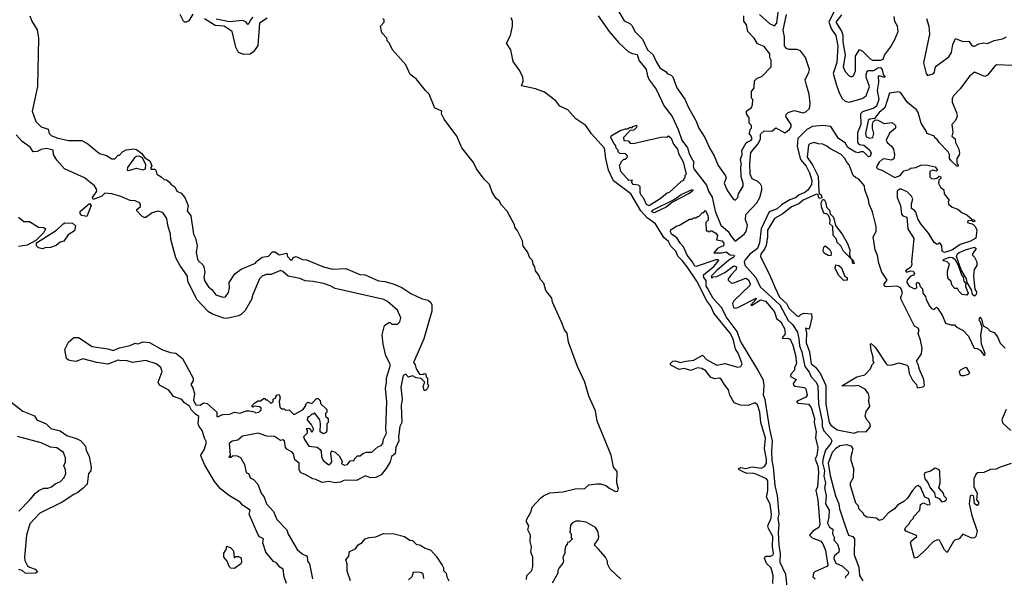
# Model space of a CAD drawing. Extents: x 1933546 to 2138868, y 524910 to 667279.
# Tile 392 of 466: x 2085131 to 2092663, y 570662 to 574925. Entities that reach past the tile are written whole.
import ezdxf

# ---------------------------------------------------------------- set-up
doc = ezdxf.new("R2010")
doc.units = 0

msp = doc.modelspace()

# ---------------------------------------------------------------- linework, layer by layer
at = {"layer": '0CON10XD'}
for points in [[(2089696.2, 575015), (2089755, 574916.2), (2089797, 574897), (2089817.3, 574877.3), (2089836, 574835), (2089894, 574775), (2089934.4, 574694.4), (2089976.1, 574656.1), (2089998.8, 574605), (2090028.3, 574558.3), (2090075, 574526.7), (2090085, 574513.3), (2090115, 574502), (2090128.3, 574488.3), (2090157.5, 574405), (2090218.3, 574318.3), (2090246.7, 574255), (2090303.9, 574153.9), (2090326.2, 574095), (2090371.2, 574025), (2090408, 573945), (2090444, 573885), (2090475, 573810), (2090530.3, 573730.3), (2090534.2, 573715), (2090519.1, 573675), (2090530.6, 573649.4), (2090545, 573615.8), (2090585, 573558), (2090605, 573546.2), (2090623.8, 573565), (2090630, 573595), (2090666.4, 573653.6), (2090665.7, 573675), (2090649.2, 573725), (2090647.5, 573805), (2090652.5, 573815), (2090645.8, 573855), (2090657.5, 573895), (2090655.6, 573925), (2090687.1, 573982.9), (2090697.5, 573992.5), (2090725, 574001.2), (2090733.3, 574015), (2090725, 574040), (2090710, 574055), (2090717, 574063), (2090720, 574085), (2090730, 574095), (2090730, 574115), (2090710, 574135), (2090710, 574175), (2090690, 574205), (2090690, 574225), (2090730, 574255), (2090737, 574273), (2090740, 574315), (2090730, 574325), (2090730, 574375), (2090750, 574405), (2090751.7, 574458.3), (2090771.7, 574478.3), (2090808.3, 574491.7), (2090880, 574565), (2090880, 574615), (2090870, 574635), (2090870, 574665), (2090825, 574720), (2090775, 574740), (2090750, 574785), (2090700, 574835), (2090690, 574885), (2090670, 574915), (2090670, 574955)], [(2091375.2, 575015), (2091319.3, 574905), (2091341.6, 574851.6), (2091372.8, 574805), (2091389.9, 574725), (2091381.4, 574598.6), (2091352.7, 574515), (2091378.9, 574425), (2091399.2, 574365), (2091422.1, 574322.1), (2091445, 574301.2), (2091475, 574295.5), (2091575, 574321.4), (2091606.1, 574343.9), (2091631.5, 574415), (2091605.7, 574485), (2091605, 574506), (2091615, 574531.6), (2091625, 574537), (2091665, 574536.7), (2091695, 574556.8), (2091715, 574558.5), (2091728.8, 574545), (2091735.5, 574505.5), (2091752.5, 574485), (2091735, 574484.5), (2091715, 574494.4), (2091697.7, 574492.3), (2091700.7, 574445), (2091690.2, 574385), (2091701.9, 574315), (2091685.4, 574265), (2091665, 574248.7), (2091578.3, 574221.7), (2091561.6, 574205), (2091566.1, 574125), (2091539.2, 574060.8), (2091539.8, 573985), (2091551.8, 573971.8), (2091587.8, 573965), (2091635, 573927.5), (2091643.6, 573905), (2091637, 573883), (2091625, 573875.6), (2091585.3, 573915.3), (2091565, 573914.2), (2091545, 573908.1), (2091525, 573911.2), (2091466.9, 573946.9), (2091444.6, 573984.6), (2091395, 574016.7), (2091335, 574107.7), (2091275.4, 574115.4), (2091195, 574108.9), (2091151.7, 574085), (2091083.5, 574016.5), (2091077.5, 573955), (2091103, 573855), (2091146.9, 573805), (2091172.8, 573755), (2091190.3, 573695), (2091188, 573665), (2091161.9, 573625), (2091136, 573604), (2091094.7, 573585.3), (2091065, 573562.7), (2091021, 573549), (2090959.2, 573510.8), (2090925, 573478.5), (2090864.3, 573455), (2090802.2, 573325), (2090790.5, 573219.5), (2090774.7, 573175.3), (2090715, 573132.1), (2090680.3, 573089.7), (2090673.6, 573075), (2090677.6, 573047.6), (2090761.1, 572955), (2090795, 572882.7), (2090945, 572746.4), (2091010.3, 572625), (2091041.7, 572595), (2091080, 572535), (2091091.9, 572485), (2091095, 572431.1), (2091114.7, 572384.7), (2091138.1, 572275), (2091170, 572230), (2091184.7, 572194.7), (2091223.2, 572155), (2091235.4, 572125), (2091242.6, 571985), (2091268.5, 571855), (2091270.2, 571815), (2091282.9, 571782.9), (2091333.4, 571725), (2091342.9, 571705), (2091335.2, 571685), (2091294.1, 571635), (2091276.4, 571573.6), (2091272.8, 571537.2), (2091287, 571475), (2091283, 571435), (2091294.9, 571385), (2091288.5, 571345), (2091300, 571285), (2091295.8, 571225), (2091321.9, 571175), (2091321.3, 571125), (2091309.3, 571075), (2091325, 571044.5), (2091350.9, 571030.9), (2091348.1, 570995), (2091363.2, 570965), (2091360, 570945), (2091386, 570915), (2091400.7, 570875), (2091397.2, 570855), (2091360.9, 570825), (2091359.8, 570805), (2091375, 570770.8), (2091425, 570748.3), (2091470.6, 570705), (2091468.3, 570685), (2091448.2, 570665), (2091446.2, 570655)], [(2090790, 574965), (2090867, 574897), (2090905, 574877.5), (2090922.7, 574897.3), (2090937, 575025)], [(2085207.5, 574955), (2085223.3, 574915), (2085265, 574847.5), (2085274, 574785), (2085268.2, 574415), (2085225.6, 574225), (2085255, 574146.2), (2085295, 574106.2), (2085348.6, 574088.6), (2085357.5, 574055), (2085370.9, 574040.9), (2085415, 574022), (2085505, 574002), (2085605, 574002.5), (2085652.5, 573975), (2085741.8, 573901.8), (2085795, 573887.5), (2085835, 573862.5), (2085858.3, 573861.7), (2085885, 573890), (2085895, 573890), (2085917.5, 573915), (2085945, 573931.2), (2086005, 573937.5), (2086025, 573932.5), (2086065, 573903.3), (2086089.3, 573869.3), (2086127.1, 573845), (2086142.5, 573807.5), (2086133.3, 573795), (2086135, 573783.3), (2086165, 573782.5), (2086172.5, 573775), (2086178.8, 573745), (2086213.3, 573725), (2086235, 573703.3), (2086255, 573700), (2086275, 573686.7), (2086288.3, 573668.3), (2086318, 573648), (2086332.5, 573615), (2086365, 573600), (2086393.8, 573565), (2086419.2, 573505), (2086412.5, 573465), (2086438.8, 573425), (2086459.4, 573285), (2086475.7, 573255), (2086487.3, 573197.3), (2086481.4, 573145), (2086490.8, 573095), (2086495, 573083.3), (2086535, 573047.5), (2086540, 573035), (2086547.5, 572995), (2086540, 572955), (2086546.2, 572925), (2086575, 572883.3), (2086601.7, 572861.7), (2086632.3, 572822.3), (2086685, 572803.3), (2086705, 572807.5), (2086729.3, 572840.7), (2086736.7, 572875), (2086732.5, 572915), (2086777, 572983), (2086825, 573016.7), (2086933.8, 573065), (2086945, 573080), (2086985, 573108.8), (2087033.6, 573116.4), (2087065, 573150), (2087085, 573150), (2087115, 573126.7), (2087175, 573140), (2087180, 573115), (2087205, 573086.7), (2087215, 573090), (2087222, 573108), (2087245, 573113.8), (2087295, 573092), (2087325, 573090), (2087455, 573036.2), (2087525, 573018.8), (2087625, 573023.3), (2087732.5, 572977.5), (2087773.9, 572973.9), (2087875, 572927.5), (2087924.2, 572924.2), (2087987.5, 572905), (2088055, 572877.1), (2088122.6, 572832.6), (2088210.5, 572790.5), (2088255, 572780), (2088275, 572763.3), (2088284, 572745), (2088284.2, 572695.8), (2088222, 572485), (2088171.4, 572368.6), (2088143.3, 572305), (2088156.4, 572286.4), (2088162.5, 572255), (2088190, 572215), (2088217.5, 572212.5), (2088225, 572220), (2088238.3, 572218.3), (2088240, 572195), (2088250, 572185), (2088250, 572145), (2088257.5, 572125), (2088250, 572105), (2088235, 572090), (2088225, 572090), (2088217, 572123), (2088230, 572155), (2088203, 572183), (2088165, 572187.5), (2088135, 572202.5), (2088105, 572193.3), (2088085, 572214), (2088063.1, 572205), (2088045.6, 572115), (2088055.8, 572025), (2088048.9, 571975), (2088054.2, 571845.8), (2088040, 571815), (2088027.5, 571735), (2088030, 571705), (2088007.5, 571655), (2088004.2, 571605.8), (2087974.2, 571585), (2087964, 571545), (2087933.1, 571495), (2087895.3, 571444.7), (2087855, 571424.6), (2087815, 571423.5), (2087775, 571436.7), (2087708, 571402), (2087615, 571405.5), (2087585, 571390.5), (2087545, 571383.8), (2087495, 571395.5), (2087445, 571386.9), (2087395, 571410), (2087373.7, 571413.7), (2087315, 571447.5), (2087280.3, 571460.3), (2087270, 571485), (2087267.5, 571535), (2087235, 571561.2), (2087226, 571605), (2087215, 571620), (2087175, 571640.8), (2087163.4, 571653.4), (2087157.5, 571705), (2087145, 571714), (2087125, 571709.2), (2087079.4, 571739.4), (2087020.3, 571740.3), (2086955, 571764.2), (2086835, 571742), (2086800.7, 571709.3), (2086755, 571703.3), (2086733.9, 571686.1), (2086740, 571595), (2086731.7, 571581.7), (2086745, 571580), (2086765, 571592.5), (2086795, 571590), (2086819.1, 571579.1), (2086850.8, 571525), (2086863.9, 571463.9), (2086883, 571453), (2086895, 571422.5), (2086919.3, 571409.3), (2086953, 571373), (2086978.8, 571305), (2087000.8, 571275), (2087018.1, 571225), (2087072, 571165), (2087098.8, 571105), (2087173.3, 571025), (2087185, 570992.5), (2087252.5, 570875), (2087291.7, 570841.7), (2087330, 570825), (2087332.5, 570785), (2087346.7, 570765), (2087369.5, 570649.5)], [(2086455, 574968.2), (2086424.2, 574915.8), (2086405, 574905.3), (2086392.7, 574907.3), (2086383.3, 574915), (2086357.9, 574965)], [(2087025, 574936.6), (2086965, 574897.5), (2086951.7, 574728.3), (2086920.7, 574679.3), (2086895, 574660.8), (2086845, 574658.1), (2086804.4, 574674.4), (2086784.4, 574714.4), (2086755.8, 574835), (2086694.5, 574875), (2086625, 574880.5), (2086545, 574930.6)], [(2086915.2, 574945), (2086895.5, 574925), (2086885, 574896), (2086875, 574887.5), (2086859.7, 574909.7), (2086835, 574920.1), (2086735, 574909.2), (2086635, 574930.1)], [(2089114, 571266), (2089137.5, 571285), (2089185, 571308.8), (2089285, 571316.2), (2089380.5, 571339.5), (2089455, 571340), (2089485, 571368.8), (2089545, 571377.1), (2089575, 571376), (2089613.9, 571363.9), (2089645, 571340), (2089688.3, 571318.3), (2089705, 571320), (2089712.5, 571335), (2089698.8, 571385), (2089701.7, 571471.7), (2089673.8, 571505), (2089656.2, 571595), (2089548.8, 571855), (2089536, 571935), (2089485, 572047.5), (2089453.8, 572155), (2089398.8, 572275), (2089329.5, 572459.5), (2089319.5, 572529.5), (2089297.5, 572555), (2089278, 572608), (2089206.7, 572765), (2089202.5, 572795), (2089156.7, 572855), (2089140.7, 572910.7), (2089115, 572940), (2089102.5, 572972.5), (2089077.5, 573005), (2089072.5, 573035), (2089060, 573055), (2089052.5, 573085), (2089032.5, 573105), (2089015, 573150), (2088983, 573193), (2088977.5, 573235), (2088936.1, 573316.1), (2088920, 573335), (2088917, 573357), (2088860.7, 573460.7), (2088817, 573507), (2088799.5, 573539.5), (2088775, 573557.5), (2088746.1, 573606.1), (2088726, 573665), (2088683.3, 573705), (2088626.2, 573785), (2088602.3, 573832.3), (2088513.3, 573945), (2088474.2, 574034.2), (2088378.8, 574165), (2088357.5, 574205), (2088360, 574225), (2088305, 574252), (2088300.5, 574260.5), (2088264.4, 574355), (2088234.4, 574384.4), (2088165, 574473.3), (2088118.8, 574505), (2088085, 574580), (2087983.6, 574693.6), (2087957, 574747), (2087943, 574763), (2087940, 574785), (2087900, 574825), (2087890, 574875), (2087920, 574905), (2087920, 574925), (2087910, 574935)], [(2090891.9, 570615), (2090894.7, 570675), (2090885.6, 570715), (2090875.9, 570735.9), (2090846, 570766), (2090829.3, 570805), (2090835, 570823.3), (2090875.6, 570825), (2090894.1, 570835), (2090897.5, 570845), (2090888.6, 570895), (2090892, 570975), (2090857.8, 571035), (2090853.8, 571055), (2090878.9, 571115), (2090880.9, 571145), (2090870.6, 571220.6), (2090843.5, 571275), (2090853.3, 571326.7), (2090855, 571400), (2090844.9, 571414.9), (2090765, 571449.4), (2090735, 571457.9), (2090696.4, 571456.4), (2090675, 571462.4), (2090634.3, 571485), (2090630, 571495), (2090648.5, 571501.5), (2090683.3, 571493.3), (2090735, 571506), (2090805, 571495.8), (2090829.6, 571510.4), (2090843.3, 571535), (2090844.6, 571565), (2090829.2, 571645), (2090837.1, 571725), (2090800, 571845), (2090791.5, 571925), (2090775, 571980), (2090755, 571995.9), (2090703.5, 571976.5), (2090645, 571979.4), (2090595.8, 571995), (2090563.5, 572053.5), (2090553.7, 572095), (2090518.7, 572138.7), (2090498.1, 572178.1), (2090485, 572184), (2090445, 572180.3), (2090415, 572191.4), (2090379.8, 572239.8), (2090348.2, 572258.2), (2090315, 572262.7), (2090265, 572244.4), (2090215, 572257.2), (2090175, 572251.1), (2090112.5, 572285), (2090107.1, 572295), (2090126.2, 572315), (2090145, 572318.2), (2090185, 572303.1), (2090226.3, 572313.7), (2090287.4, 572322.6), (2090355, 572359.4), (2090385, 572327.6), (2090465, 572284.8), (2090525, 572297.5), (2090625, 572267.8), (2090647.5, 572275), (2090657.1, 572295), (2090628, 572375), (2090607.3, 572407.3), (2090589, 572485), (2090565, 572527.7), (2090441.8, 572681.8), (2090418.3, 572735), (2090386.2, 572776.2), (2090310.4, 572925), (2090236.3, 573035), (2090199.3, 573085), (2090166.4, 573116.4), (2090151.2, 573155), (2090112.5, 573192.5), (2090095, 573228.4), (2090058.9, 573258.9), (2089995.4, 573365), (2089931.2, 573411.2), (2089883.1, 573463.1), (2089805, 573593.8), (2089673.8, 573693.8), (2089636.2, 573775), (2089614.8, 573865), (2089605, 573942.8), (2089505, 574051.9), (2089461.1, 574115), (2089386.4, 574166.4), (2089325, 574237.1), (2089263.1, 574263.1), (2089231.3, 574305), (2089145, 574371.1), (2089076.9, 574396.9), (2088968.8, 574418.8), (2088983.3, 574455), (2088978.6, 574485), (2088956.9, 574535), (2088904.7, 574605), (2088887, 574695), (2088855.6, 574745), (2088885, 574804.4), (2088900, 574875), (2088899.8, 574915), (2088889.9, 574939.9)], [(2089555.8, 574955), (2089640.6, 574835), (2089715, 574748.7), (2089785, 574680.8), (2089815, 574666.5), (2089855, 574657.9), (2089870.4, 574610.4), (2089911.5, 574561.5), (2089923.6, 574543.6), (2089932.6, 574495), (2089945.4, 574465), (2090000.9, 574395), (2090061.7, 574265), (2090121, 574185), (2090167.6, 574085), (2090197, 574005), (2090240.2, 573945), (2090254.3, 573895), (2090286.6, 573835), (2090283.3, 573805), (2090288.9, 573785), (2090385, 573660.4), (2090399.5, 573615), (2090427.3, 573567.3), (2090450.7, 573460.7), (2090494.1, 573355), (2090549.2, 573305), (2090575, 573264.2), (2090605, 573233.1), (2090673.8, 573286.2), (2090687.3, 573305), (2090697.8, 573355), (2090682.9, 573395), (2090685.5, 573435), (2090769.8, 573525), (2090792.6, 573565), (2090809.2, 573625), (2090808.3, 573648.3), (2090798.1, 573668.1), (2090777.4, 573687.4), (2090735, 573708.8), (2090717.6, 573745), (2090715.1, 573825), (2090725, 573910.4), (2090780.7, 573975), (2090796.8, 574015), (2090799, 574051), (2090824.7, 574075), (2090885, 574073.6), (2090915, 574098.8), (2090985, 574060.6), (2091020.4, 574085), (2091032.5, 574105), (2091032.3, 574125), (2090991.3, 574185), (2090995, 574199.4), (2091009.6, 574215), (2091055, 574230), (2091125, 574212.1), (2091145, 574220.5), (2091171.5, 574245), (2091177.3, 574285), (2091170.3, 574355), (2091150.1, 574425), (2091138.6, 574465), (2091168.6, 574525), (2091172.6, 574545), (2091142.2, 574635), (2091105, 574687), (2091075, 574696.4), (2091015, 574696.2), (2090995.6, 574705), (2090982, 574725), (2090981.9, 574795), (2090971.8, 574845), (2090996.6, 574965)], [(2091417.5, 574962.5), (2091374.4, 574905), (2091418.1, 574838.1), (2091427.6, 574807.6), (2091428.5, 574755), (2091444.7, 574655), (2091430, 574565), (2091445, 574528.8), (2091475, 574496.7), (2091495, 574487.5), (2091510, 574495), (2091523.3, 574535), (2091523.8, 574645), (2091555, 574696.7), (2091577.5, 574685), (2091636.2, 574625), (2091653.3, 574615), (2091715.3, 574614.7), (2091736.7, 574623.3), (2091747.3, 574652.7), (2091793.3, 574715), (2091826.1, 574773.9), (2091850, 574835), (2091846.4, 574876.4), (2091825, 574910), (2091819.3, 574949.3)], [(2092067.5, 574935), (2092086.2, 574875), (2092090, 574815), (2092045.8, 574595), (2092064.4, 574515), (2092075, 574498), (2092117.9, 574512.1), (2092128.8, 574525), (2092134.2, 574555.8), (2092145, 574573.3), (2092239.3, 574640.7), (2092259.2, 574675), (2092268, 574735), (2092288.3, 574781.7), (2092345, 574757.5), (2092391.7, 574761.7), (2092415, 574727.5), (2092425, 574722.5), (2092435, 574722.5), (2092468.3, 574741.7), (2092505, 574747.5), (2092535, 574742.5), (2092585, 574766.2), (2092649.3, 574779.3)], [(2092649.3, 574779.3), (2092678.8, 574795)], [(2092725, 574574), (2092605, 574580), (2092590, 574570), (2092535, 574501.2), (2092515, 574492), (2092435, 574523.3), (2092395.6, 574494.4), (2092324, 574396), (2092275, 574343.8), (2092265, 574322.5), (2092264.5, 574294.5), (2092298, 574215), (2092302, 574185), (2092290, 574155), (2092262.5, 574125), (2092270, 574065), (2092262.5, 574035), (2092285.8, 574015), (2092289.2, 573985), (2092315.8, 573935.8), (2092320, 573905), (2092318.1, 573891.9), (2092300, 573865), (2092300, 573825), (2092310, 573815), (2092310, 573805), (2092300, 573805), (2092256.7, 573845), (2092243.3, 573865), (2092242.5, 573895), (2092232.5, 573915), (2092163.3, 573985), (2092149.3, 574009.3), (2092131.7, 574021.7), (2092130, 574035), (2092070, 574055), (2092070, 574065), (2092026.7, 574135), (2092003.3, 574215), (2091991.2, 574235), (2091922.7, 574292.7), (2091870.8, 574365), (2091855, 574374.2), (2091785, 574362.5), (2091748.8, 574251.2), (2091706.2, 574215), (2091670, 574170), (2091635, 574164), (2091622.5, 574155), (2091601.1, 574055), (2091605, 574028.8), (2091635, 574018.8), (2091656.2, 574025), (2091665.8, 574055), (2091653.3, 574095), (2091653.3, 574125), (2091660, 574145), (2091675, 574160), (2091695, 574157.5), (2091745, 574132.5), (2091805, 574140), (2091830, 574115), (2091830, 574095), (2091783.6, 574056.4), (2091758.8, 574005), (2091766.2, 573985), (2091798.9, 573958.9), (2091814.6, 573934.6), (2091821.8, 573895), (2091819.8, 573870.2), (2091812, 573858), (2091797.9, 573852.1), (2091745, 573860.3), (2091728.6, 573855), (2091705, 573835.5), (2091687.8, 573805), (2091686, 573795), (2091694.4, 573784.4), (2091725, 573774), (2091825, 573718), (2091866, 573735), (2091895, 573770), (2091935, 573780), (2091945, 573790), (2091985, 573794), (2092025, 573814.2), (2092065, 573814.3), (2092135, 573801.2), (2092152.5, 573775), (2092145, 573767.5), (2092115, 573774.2), (2092093.3, 573765), (2092092.5, 573725), (2092105, 573710), (2092125, 573707.5), (2092147, 573713), (2092165, 573730), (2092175, 573727.5), (2092180, 573715), (2092163, 573697), (2092160, 573675), (2092173.9, 573643.9), (2092200, 573625), (2092202.5, 573595), (2092240, 573545), (2092232.5, 573535), (2092236.2, 573515), (2092263, 573493), (2092307.5, 573477.5), (2092339.2, 573449.2), (2092375, 573434), (2092417, 573397), (2092430, 573395), (2092440, 573385), (2092425, 573380), (2092415, 573390), (2092385, 573387.5), (2092380, 573375), (2092421.7, 573361.7), (2092440, 573345), (2092452.5, 573315), (2092446.2, 573255), (2092405, 573231.4), (2092325, 573207.5), (2092265.5, 573164.5), (2092245, 573158.6), (2092206.2, 573146.2), (2092187.5, 573155), (2092185.7, 573195), (2092175, 573212.5), (2092165, 573220), (2092155, 573210), (2092145, 573210), (2092125, 573222.5), (2092083.6, 573293.6), (2092023.3, 573365), (2092002.3, 573402.3), (2091985, 573452.5), (2091975, 573467.5), (2091952.9, 573482.9), (2091952.3, 573517.7), (2091962.5, 573555), (2091953.3, 573575), (2091919.1, 573609.1), (2091875, 573630), (2091860.5, 573629.5), (2091843.3, 573615), (2091843.8, 573565), (2091867.5, 573505), (2091877.5, 573437.5), (2091885.9, 573425.9), (2091916.7, 573415), (2091924, 573325), (2091971.7, 573251.7), (2091952, 573075), (2091956.1, 573053.9), (2091947.1, 573032.9), (2091906.7, 573005), (2091915, 572994.3), (2091945, 573004), (2091965, 573002), (2091976.1, 572983.9), (2091968.8, 572971.2), (2091944.4, 572965.6), (2091920, 572935), (2091916.2, 572915), (2091935, 572886.7), (2091975, 572867.5), (2091992.5, 572875), (2091990, 572905), (2091995, 572917.5), (2092011.7, 572911.7), (2092020, 572885), (2092037.1, 572867.1), (2092038.8, 572835), (2092059.5, 572809.5), (2092065, 572787.5), (2092090, 572735), (2092105, 572717.5), (2092125, 572710), (2092145, 572726.7), (2092155, 572717.5), (2092190.7, 572660.7), (2092213.3, 572605), (2092255, 572591.2), (2092281.7, 572591.7), (2092295, 572577.5), (2092349.3, 572549.3), (2092388.8, 572505), (2092432.5, 572415), (2092455, 572412.5), (2092479.3, 572399.3), (2092505, 572360), (2092515, 572360), (2092517, 572373), (2092488, 572445), (2092484.2, 572515), (2092493, 572573), (2092480, 572615), (2092470, 572625), (2092475, 572650), (2092487.5, 572635), (2092500, 572585), (2092535, 572566), (2092555, 572544), (2092585, 572533.8), (2092611.2, 572501.2), (2092630.9, 572450.9), (2092670, 572415)], [(2089945, 573502.5), (2089925, 573511.2), (2089902.4, 573562.4), (2089882.5, 573585), (2089876.7, 573605), (2089878.3, 573648.3), (2089865, 573660), (2089822.5, 573665), (2089810, 573685), (2089818.3, 573698.3), (2089790, 573695), (2089730, 573765), (2089720, 573815), (2089730, 573825), (2089731.7, 573838.3), (2089751.7, 573858.3), (2089765, 573860), (2089778.3, 573871.7), (2089780, 573885), (2089765, 573900), (2089721.7, 573901.7), (2089710, 573915), (2089708.3, 573928.3), (2089693, 573943), (2089691.7, 573961.7), (2089675, 573980), (2089653.8, 574025), (2089655, 574036.7), (2089723.3, 574076.7), (2089765, 574090), (2089785, 574090), (2089795, 574100), (2089815, 574100), (2089821.7, 574108.3), (2089848.3, 574118.3), (2089848.3, 574101.7), (2089828.3, 574081.7), (2089801.7, 574078.3), (2089750, 574025), (2089751.7, 574001.7), (2089785, 574000), (2089801.7, 573981.7), (2089825, 573977.5), (2090035, 574027.5), (2090085, 574030), (2090095, 574037.5), (2090115, 574020), (2090133, 573973), (2090163.8, 573935), (2090171.7, 573901.7), (2090205, 573837.5), (2090230, 573745), (2090220, 573735), (2090220, 573715), (2090210, 573705), (2090210, 573695), (2090191.7, 573688.3), (2090100, 573605), (2090085, 573600), (2090030, 573555), (2089955, 573507.5), (2089945, 573502.5)], [(2086890, 571935), (2086927, 571927), (2086935, 571920), (2086960, 571925), (2086977.5, 571942.5), (2086977.5, 571955), (2086966.4, 571966.4), (2086925, 571970), (2086917, 571963), (2086910, 571965), (2086910, 571975), (2086930, 571995), (2086955, 572010), (2086975, 572010), (2086995, 572030), (2087005, 572030), (2087015, 572020), (2087025, 572020), (2087055, 571990), (2087070, 572005), (2087070, 572025), (2087090, 572035), (2087090, 572045), (2087101.7, 572058.3), (2087115, 572060), (2087122.5, 572035), (2087116.7, 572005), (2087121.7, 571961.7), (2087135, 571950), (2087155, 571950), (2087165, 571940), (2087191.7, 571941.7), (2087225, 571910), (2087235, 571910), (2087300, 571945), (2087320, 571975), (2087320, 571985), (2087335, 572000), (2087365, 571990), (2087401.7, 572028.3), (2087415, 572030), (2087430, 572015), (2087431.7, 571991.7), (2087480, 571945), (2087480, 571925), (2087470, 571915), (2087470, 571895), (2087490, 571875), (2087490, 571845), (2087480, 571835), (2087480, 571785), (2087475, 571770), (2087455, 571760), (2087430, 571775), (2087432.5, 571835), (2087427, 571867), (2087385, 571920), (2087375, 571910), (2087365, 571910), (2087345, 571890), (2087335, 571890), (2087330, 571865), (2087362.5, 571825), (2087377.5, 571795), (2087365, 571770), (2087358.3, 571788.3), (2087345, 571800), (2087321.7, 571798.3), (2087330, 571785), (2087330, 571765), (2087303, 571737), (2087310, 571715), (2087343.3, 571665), (2087406, 571656), (2087429.3, 571639.3), (2087436.2, 571626.2), (2087438.8, 571585), (2087452.5, 571555), (2087495, 571522.5), (2087513, 571537), (2087519.3, 571550.7), (2087511.2, 571605), (2087515, 571630), (2087545, 571620), (2087575, 571590), (2087600, 571545), (2087593, 571537), (2087595, 571530), (2087615, 571520), (2087637.5, 571525), (2087658.3, 571551.7), (2087690, 571555), (2087691.7, 571568.3), (2087715, 571590), (2087735, 571590), (2087755, 571607.5), (2087785, 571620), (2087825, 571620), (2087869.3, 571660.7), (2087895, 571668.8), (2087909.2, 571685), (2087912.7, 571717.3), (2087935.6, 571764.4), (2087931.4, 571795), (2087939.4, 572005), (2087929.2, 572105), (2087937.5, 572155), (2087935.8, 572185), (2087966.5, 572286.5), (2087932.5, 572355), (2087912, 572445), (2087903.9, 572516.1), (2087921.7, 572588.3), (2087955, 572610), (2087965, 572610), (2087978.3, 572598.3), (2088021.7, 572598.3), (2088040, 572615), (2088046.7, 572645), (2088021.2, 572705), (2087945, 572770), (2087915.5, 572785.5), (2087545, 572870), (2087505, 572890), (2087455, 572908.1), (2087375, 572924.2), (2087315, 572927.5), (2087275, 572947.5), (2087185, 572963.8), (2087145, 573000), (2087125, 573006.7), (2087055, 572977.5), (2087016.2, 572976.2), (2086984.6, 572965.4), (2086964.2, 572945), (2086914.3, 572825), (2086904.2, 572785), (2086855, 572700.8), (2086826.9, 572673.1), (2086805, 572661.9), (2086715, 572641.2), (2086692.1, 572642.1), (2086605, 572672.9), (2086575, 572692.5), (2086485.6, 572785), (2086416.7, 572925), (2086415.6, 572965.6), (2086355, 573047.5), (2086326.2, 573105), (2086286.1, 573243.9), (2086283.8, 573285), (2086263.8, 573355), (2086257.5, 573405), (2086225, 573450), (2086188.3, 573461.7), (2086145, 573447.5), (2086095, 573412.5), (2086083.6, 573413.6), (2086065, 573422.5), (2086027.5, 573465), (2086027.5, 573475), (2086053.9, 573496.1), (2086056, 573515), (2086046.2, 573525), (2086015, 573540.5), (2085975, 573543.1), (2085905, 573574.5), (2085835, 573592.7), (2085782, 573598), (2085760, 573575), (2085691.7, 573551.7), (2085687.5, 573565), (2085721.2, 573615), (2085719.5, 573629.5), (2085702.5, 573655), (2085626.9, 573716.9), (2085473.8, 573783.8), (2085415, 573851.1), (2085390.2, 573895), (2085386.8, 573926.8), (2085335, 573940), (2085295, 573932.3), (2085265, 573917.3), (2085235, 573915.5), (2085209.8, 573949.8), (2085150.9, 573995), (2085104.2, 574044.2)], [(2091515, 571762.9), (2091545, 571777.5), (2091606.7, 571773.3), (2091640, 571815), (2091635, 571840), (2091610, 571865), (2091597.5, 571895), (2091605, 571930), (2091633, 571967), (2091626.7, 572005), (2091630, 572045), (2091623.3, 572065), (2091599.3, 572099.3), (2091545, 572127.5), (2091505, 572122.5), (2091420, 572125), (2091535, 572196), (2091595, 572210), (2091638, 572255), (2091651.7, 572288.3), (2091667.5, 572305), (2091660, 572315), (2091660, 572345), (2091643.3, 572395), (2091640, 572445), (2091645, 572450), (2091675, 572422.5), (2091758, 572295), (2091770, 572285), (2091805, 572285.6), (2091855, 572300.8), (2091916.7, 572285), (2091926.2, 572275), (2091935, 572220), (2091959.3, 572169.3), (2091990, 572135), (2091995, 572110), (2092041.7, 572118.3), (2092051.7, 572128.3), (2092046.7, 572175), (2092015, 572250), (2092005, 572290), (2091990, 572315), (2092030, 572370), (2092033.7, 572413.7), (2092022.5, 572475), (2092003.4, 572525), (2092011.2, 572555), (2092005, 572566.2), (2091975, 572581.2), (2091873.9, 572785), (2091871.9, 572805), (2091883.8, 572835), (2091875, 572867.5), (2091865, 572878.8), (2091837.9, 572887.9), (2091763.3, 572883.3), (2091752.5, 572885), (2091743.3, 572895), (2091743.8, 572905), (2091766.2, 572935), (2091725.6, 572995), (2091702, 573065), (2091692.5, 573122.5), (2091673.8, 573165), (2091660, 573265), (2091682.5, 573305), (2091682.5, 573345), (2091655.6, 573455.6), (2091630, 573515), (2091625, 573550), (2091596.7, 573625), (2091592.5, 573655), (2091550, 573705), (2091525, 573717.5), (2091507.5, 573735), (2091476.2, 573816.2), (2091457.5, 573835), (2091442.5, 573865), (2091413.6, 573893.6), (2091329.1, 573939.1), (2091305, 573958.8), (2091275, 573972.5), (2091240, 573975), (2091207.3, 573987.3), (2091175, 573976.7), (2091164, 573965), (2091154.3, 573875), (2091199.2, 573809.2), (2091239.5, 573729.5), (2091244.2, 573614.2), (2091247.5, 573597.5), (2091262.5, 573585), (2091267.5, 573562.5), (2091255, 573557.5), (2091245, 573563.3), (2091238.8, 573588.8), (2091225, 573592.5), (2091123.1, 573545), (2091091.5, 573518.5), (2091035, 573493.7), (2090968.2, 573441.8), (2090905, 573406.2), (2090851.3, 573315), (2090851.1, 573265), (2090840.4, 573199.6), (2090828.8, 573171.2), (2090801.3, 573135), (2090797.5, 573115), (2090872.3, 572965), (2090909.7, 572875), (2090943.8, 572805), (2090995.6, 572755.6), (2091015, 572720.5), (2091075, 572660), (2091090, 572655), (2091107.5, 572672.5), (2091128.3, 572681.7), (2091187, 572677), (2091190, 572645), (2091171.7, 572568.3), (2091165, 572560), (2091145, 572567.5), (2091142, 572558), (2091150, 572535), (2091147.6, 572455), (2091173, 572385), (2091185.3, 572295), (2091218.3, 572268.3), (2091257.2, 572217.2), (2091298.2, 572128.2), (2091298.3, 571985), (2091321.9, 571845), (2091335, 571826.5), (2091385, 571788.4), (2091515, 571762.9)], [(2085965, 573773.3), (2086025, 573791.2), (2086075, 573778), (2086093.3, 573785), (2086096.7, 573815), (2086069.3, 573869.3), (2086045, 573881.2), (2086025, 573880), (2086010, 573870), (2085956.7, 573795), (2085953.6, 573773.6), (2085965, 573773.3)], [(2089985, 573447.5), (2089967.5, 573455), (2089971.7, 573468.3), (2090138.3, 573551.7), (2090191.7, 573588.3), (2090275, 573627.5), (2090280, 573625), (2090275, 573612.5), (2090246.1, 573593.9), (2090125, 573530), (2090075, 573492.5), (2089995, 573452.5), (2089985, 573447.5)], [(2085645, 573420), (2085607, 573427), (2085593, 573443), (2085593.3, 573455), (2085597.5, 573465), (2085665, 573520), (2085677.5, 573505), (2085645, 573420)], [(2091515, 573060), (2091505, 573060), (2091500, 573090), (2091489.8, 573099.8), (2091432.5, 573155), (2091413.3, 573195), (2091385, 573222.5), (2091378.3, 573248.3), (2091353.3, 573275), (2091350, 573345), (2091327.5, 573365), (2091330, 573395), (2091320, 573425), (2091307.5, 573437.5), (2091283.3, 573445), (2091263.3, 573495), (2091262.5, 573525), (2091275, 573550), (2091285, 573550), (2091297.5, 573525), (2091301.7, 573491.7), (2091325, 573470), (2091331.7, 573441.7), (2091356.2, 573415), (2091371.7, 573351.7), (2091422.5, 573285), (2091459.5, 573219.5), (2091480, 573165), (2091478.3, 573128.3), (2091489.8, 573099.8), (2091505, 573090), (2091515, 573060)], [(2085122.5, 573415), (2085163, 573383), (2085205, 573383.3), (2085275, 573340), (2085316.4, 573336.4), (2085327.5, 573325), (2085315, 573297.5), (2085255, 573236.7), (2085188.1, 573201.9), (2085121.7, 573191.7)], [(2091003.9, 570566.1), (2090992.8, 570682.8), (2090947.2, 570775), (2090950.5, 570845), (2090940.2, 570905), (2090934.5, 571005.5), (2090939.7, 571065), (2090934.1, 571115), (2090939.7, 571145), (2090927, 571287), (2090910.5, 571365), (2090897.1, 571505), (2090886.4, 571555), (2090883.7, 571625), (2090890.6, 571705), (2090868.1, 571795), (2090832.7, 572022.7), (2090821.5, 572055), (2090826.1, 572125), (2090819.7, 572169.7), (2090771, 572261), (2090645, 572468.2), (2090620.3, 572540.3), (2090535, 572653.8), (2090501.3, 572721.3), (2090435, 572793.6), (2090392.5, 572872.5), (2090383.1, 572886.9), (2090382.3, 572932.3), (2090364.2, 572955), (2090362.5, 572975), (2090441.4, 573038.6), (2090480, 573085), (2090475, 573090), (2090455, 573088.8), (2090305, 573038.6), (2090295, 573040.6), (2090276.2, 573076.2), (2090235.8, 573125), (2090209.1, 573189.1), (2090185, 573214.2), (2090157.3, 573257.3), (2090118, 573285), (2090110, 573305), (2090111.7, 573318.3), (2090153, 573347), (2090177, 573353), (2090255, 573400), (2090275, 573400), (2090285, 573410), (2090305, 573410), (2090315, 573420), (2090325, 573420), (2090355, 573450), (2090365, 573450), (2090375, 573470), (2090395, 573430), (2090397.5, 573405), (2090397, 573393), (2090380, 573375), (2090381.7, 573311.7), (2090395, 573310), (2090405, 573300), (2090415, 573310), (2090425, 573310), (2090455, 573293.8), (2090470, 573275), (2090461.7, 573241.7), (2090505, 573235.7), (2090517.5, 573215), (2090515, 573192.5), (2090498.3, 573191.7), (2090470, 573175), (2090441.7, 573141.7), (2090503, 573143), (2090535, 573151.2), (2090566.9, 573126.9), (2090595.5, 573125.5), (2090598.8, 573118.8), (2090595, 573108.8), (2090555, 573086.7), (2090465, 573007.5), (2090420, 572965), (2090425, 572950), (2090435, 572960), (2090465, 572962.5), (2090525, 572993.3), (2090595, 573043.3), (2090615, 573036), (2090612.5, 573015), (2090572.5, 572975), (2090550, 572945), (2090550, 572935), (2090575, 572910), (2090595, 572912.5), (2090685, 572948.8), (2090705, 572936.9), (2090719.4, 572905), (2090715, 572894), (2090593.8, 572775), (2090582.5, 572755), (2090592.5, 572725), (2090605, 572720), (2090625, 572724), (2090765, 572796.2), (2090762.5, 572785), (2090723, 572743), (2090735, 572743.8), (2090796.9, 572783.1), (2090835, 572773.8), (2090895.3, 572705), (2090908.2, 572685), (2090921.1, 572641.1), (2090952.1, 572615), (2090982, 572565), (2090986.6, 572523.4), (2090963.3, 572493.3), (2090968.3, 572488.3), (2091005, 572490.4), (2091025, 572483.8), (2091045, 572437.1), (2091065, 572360), (2091073.8, 572295), (2091057.5, 572265), (2091057.5, 572245), (2091030, 572215), (2091028.3, 572198.3), (2091070, 572175), (2091047.5, 572145), (2091050.7, 572130.7), (2091063.6, 572123.6), (2091135, 572113.8), (2091145, 572103.3), (2091155.3, 572055), (2091145, 572039.4), (2091072.5, 572005), (2091083.9, 571993.9), (2091165, 571986), (2091185, 571960), (2091209.7, 571875), (2091209.4, 571845), (2091224.5, 571775), (2091219.2, 571729.2), (2091236, 571655), (2091227.7, 571592.3), (2091216, 571565), (2091236.9, 571515), (2091240.7, 571465), (2091232.7, 571355), (2091220, 571325), (2091237.4, 571255), (2091252.9, 571065), (2091245, 571043.8), (2091197.5, 571015), (2091172.5, 570985), (2091192.5, 570965), (2091258.8, 570938.8), (2091275, 570917.5), (2091295, 570866.9), (2091314.1, 570755.9), (2091305, 570745.5), (2091213.3, 570705), (2091203.3, 570695), (2091197.5, 570665), (2091215, 570651.2)], [(2085305, 573172.5), (2085275, 573181.2), (2085260, 573195), (2085260, 573220), (2085413, 573317), (2085462.5, 573365), (2085475, 573372.5), (2085535, 573370), (2085558.3, 573348.3), (2085549.3, 573310.7), (2085500.7, 573279.3), (2085468.3, 573231.7), (2085440, 573225), (2085410.7, 573199.3), (2085367.3, 573182.7), (2085325, 573180), (2085305, 573172.5)], [(2091335, 573120), (2091315, 573122.5), (2091285, 573140), (2091277.5, 573155), (2091283, 573187), (2091293, 573197), (2091325, 573170), (2091337.5, 573145), (2091335, 573120)], [(2092435, 572812.5), (2092420, 572825), (2092410.7, 572860.7), (2092377.5, 572915), (2092372.5, 572945), (2092332.5, 573012.5), (2092296.2, 573115), (2092304, 573135), (2092316.7, 573145), (2092365, 573166.9), (2092435.8, 573185.8), (2092446.7, 573175), (2092420, 573135), (2092420, 573125), (2092435, 573110), (2092452.5, 573075), (2092452.5, 573045), (2092433.3, 573015), (2092427.5, 572965), (2092437.5, 572865), (2092450, 572845), (2092446.7, 572825), (2092435, 572812.5)], [(2092375, 572820), (2092340, 572825), (2092315, 572850), (2092305, 572870), (2092285, 572870), (2092263, 572893), (2092252.5, 572925), (2092233.3, 572945), (2092228.3, 572978.3), (2092228.3, 573001.7), (2092242.5, 573055), (2092225, 573073.3), (2092192.5, 573085), (2092202.5, 573095), (2092245, 573110.8), (2092267.3, 573107.3), (2092283.3, 573095), (2092308.8, 573048.8), (2092334.1, 572974.1), (2092347.5, 572957.5), (2092353.8, 572925), (2092367.5, 572907.5), (2092366.7, 572885), (2092386.7, 572835), (2092375, 572820)], [(2091435, 572930), (2091395, 572972.5), (2091370, 573025), (2091375, 573050), (2091396.7, 573046.7), (2091418.3, 573028.3), (2091441.7, 572961.7), (2091460, 572955), (2091460, 572935), (2091455, 572932.5), (2091435, 572930)], [(2087172.5, 570615), (2087153.3, 570665), (2087147.5, 570725), (2087120, 570740), (2087095, 570772.5), (2087073.6, 570783.6), (2087015, 570853.3), (2086991.2, 570925), (2086995.8, 570955), (2086965, 570972), (2086952.2, 570992.2), (2086887.5, 571145), (2086893.3, 571175), (2086835, 571214.3), (2086816.9, 571236.9), (2086735.8, 571285), (2086667.8, 571337.8), (2086620, 571395), (2086544.5, 571525), (2086519.2, 571585), (2086517.1, 571595), (2086543, 571637), (2086559.5, 571695), (2086544.5, 571725), (2086527.5, 571785), (2086503.8, 571815), (2086496.7, 571835), (2086502.5, 571892.5), (2086475, 571910), (2086445, 571940), (2086429.3, 571969.3), (2086392.5, 571995), (2086372.3, 572022.3), (2086307.5, 572045), (2086272.3, 572092.3), (2086200.7, 572130.7), (2086190, 572155), (2086220, 572235), (2086210, 572265), (2086173.6, 572293.6), (2086095, 572318.8), (2085995, 572304.2), (2085945, 572320), (2085905, 572317.5), (2085885, 572322.5), (2085805, 572292), (2085720, 572305), (2085615, 572332.5), (2085559.3, 572310.7), (2085525, 572317.5), (2085503.3, 572323.3), (2085490, 572335), (2085477, 572403), (2085505, 572460), (2085545, 572496.2), (2085580, 572495), (2085685, 572427.5), (2085805, 572410), (2085845, 572396.2), (2085895, 572416.7), (2085975, 572433.3), (2086015, 572452.5), (2086035, 572447.5), (2086075, 572462.5), (2086125, 572456.7), (2086222.3, 572402.3), (2086285, 572380), (2086325.9, 572375.9), (2086376.7, 572335), (2086458.8, 572185), (2086457.5, 572165), (2086440, 572135), (2086455, 572110), (2086468.8, 572065), (2086460, 572015), (2086479.5, 571979.5), (2086510.7, 571979.3), (2086537, 571997), (2086565, 571990), (2086640, 571925), (2086640, 571895), (2086645, 571890), (2086683.6, 571906.4), (2086735, 571909.2), (2086775, 571924), (2086815, 571916.2), (2086865, 571933.8), (2086890, 571935)], [(2092355, 572203.8), (2092390, 572215), (2092400, 572225), (2092375, 572263.8), (2092365, 572265.8), (2092330.9, 572249.1), (2092318, 572235), (2092322.9, 572212.9), (2092335, 572203.8), (2092355, 572203.8)], [(2085063.6, 572003.6), (2085155, 571933.3), (2085245, 571897.5), (2085262.5, 571865), (2085332.5, 571835), (2085370.3, 571800.3), (2085441.7, 571781.7), (2085492.5, 571745), (2085564.1, 571724.1), (2085595, 571708.8), (2085633.8, 571665), (2085639.2, 571635), (2085662.9, 571585), (2085676.7, 571503.3), (2085674.3, 571475.7), (2085657.5, 571455), (2085647.3, 571375), (2085616.7, 571343.3), (2085575, 571310.5), (2085544, 571296), (2085455, 571235.6), (2085285, 571151.4), (2085209.7, 571070.3), (2085181.9, 570985), (2085166.9, 570815), (2085171.3, 570791.3), (2085190.9, 570750.9), (2085205, 570740), (2085250, 570725), (2085266.7, 570705), (2085255, 570694.3), (2085191.1, 570691.1), (2085172.5, 570695), (2085150, 570715), (2085125, 570722.5)], [(2092675.8, 571944.2), (2092646.4, 571873.6), (2092643.3, 571865), (2092651.7, 571841.7), (2092713.3, 571785)], [(2085125, 571166.7), (2085212.2, 571257.8), (2085251.2, 571305), (2085277.5, 571325), (2085315, 571343.3), (2085345, 571343.8), (2085375, 571353.8), (2085403, 571377), (2085444.3, 571395.7), (2085471.2, 571425), (2085483.3, 571455), (2085482.5, 571485), (2085468.8, 571515), (2085481.2, 571545), (2085482.5, 571575), (2085466.4, 571616.4), (2085415, 571651.1), (2085367.6, 571657.6), (2085295, 571689.6), (2085115, 571738.6)], [(2092715, 571532.5), (2092630, 571505), (2092601.7, 571488.3), (2092557.5, 571487.5), (2092505.7, 571464.3), (2092460, 571460), (2092447.5, 571452.5), (2092430, 571415), (2092429.2, 571355), (2092455.8, 571305), (2092450, 571255), (2092466, 571236), (2092465.5, 571224.5), (2092455, 571211.2), (2092434.6, 571224.6), (2092430, 571275), (2092426.7, 571285), (2092415, 571291.2), (2092402, 571285), (2092394.3, 571225), (2092413.6, 571135), (2092454.7, 571015), (2092445, 570973.6), (2092434, 570965), (2092415, 570962.3), (2092345, 570992.5), (2092317.5, 570955), (2092285, 570946.7), (2092273.6, 570936.4), (2092225, 570852.5), (2092205, 570872.5), (2092177.1, 570925), (2092165.8, 570945), (2092155, 570947.8), (2092122, 570935), (2092045, 570856.7), (2091995, 570813.3), (2091975, 570807.5), (2091944.2, 570925), (2091951.4, 570938.6), (2091992.5, 570975), (2091991.7, 570981.7), (2091910, 571015), (2091903, 571027), (2091910, 571045), (2091935, 571070), (2091941.7, 571088.3), (2091967, 571113), (2091967.5, 571125), (2092017.5, 571175), (2092021.7, 571218.3), (2092045, 571232.5), (2092077, 571217), (2092092.5, 571217.5), (2092095.8, 571225), (2092085, 571260.8), (2092055.6, 571275.6), (2092025.5, 571345), (2092005, 571363.3), (2091990, 571360), (2091960, 571325), (2091923, 571267), (2091895, 571242.5), (2091845, 571213.3), (2091823.9, 571186.1), (2091775, 571152.5), (2091730, 571105), (2091705, 571097.5), (2091683.9, 571113.9), (2091610.7, 571120.7), (2091590, 571135), (2091585, 571150), (2091553, 571183), (2091545, 571210), (2091528.3, 571228.3), (2091487.5, 571365), (2091487.5, 571385), (2091510, 571425), (2091511.7, 571491.7), (2091492.5, 571555), (2091492.5, 571585), (2091502.5, 571625), (2091506.7, 571645), (2091495, 571665.6), (2091455, 571675.7), (2091405, 571667.9), (2091371.3, 571645), (2091345.3, 571615), (2091314.3, 571535), (2091330.9, 571440.9), (2091372.2, 571285), (2091395.8, 571225), (2091402.9, 571185), (2091444.2, 571055), (2091470, 570985), (2091505, 570973.3), (2091517.5, 570955), (2091514, 570835), (2091550.7, 570740.7), (2091554.5, 570675), (2091580.6, 570635)], [(2092185, 571240), (2092205, 571244), (2092220, 571255), (2092220, 571265), (2092203, 571283), (2092197.5, 571305), (2092162.5, 571345), (2092172.5, 571385), (2092170, 571475), (2092155, 571490), (2092135, 571497.5), (2092097, 571473), (2092055, 571461.2), (2092050, 571445), (2092055, 571416), (2092077.7, 571387.7), (2092095, 571345.8), (2092128.9, 571308.9), (2092135, 571276.2), (2092164.2, 571264.2), (2092185, 571240)], [(2089007.5, 570645), (2089010, 570675), (2089047.5, 570715), (2089056.7, 570745), (2089056.2, 570815), (2089040, 570855), (2089046.2, 570895), (2089036.4, 570936.4), (2089038.8, 570985), (2089017.5, 571025), (2089026.7, 571055), (2089007.5, 571085), (2089008.3, 571101.7), (2089042.5, 571165), (2089051.2, 571198.8), (2089114, 571266)], [(2089728.3, 570648.3), (2089647.5, 570725), (2089627.5, 570765), (2089626.4, 570786.4), (2089612.5, 570815), (2089555, 570880), (2089530, 570905), (2089530, 570915), (2089557.5, 570955), (2089560, 570975), (2089553.3, 571015), (2089535, 571042.5), (2089465, 571082.5), (2089415, 571092.5), (2089385, 571092.5), (2089360.7, 571079.3), (2089345, 571060), (2089340, 571005), (2089350, 570995), (2089350, 570965), (2089360, 570955), (2089335, 570930), (2089321.7, 570928.3), (2089320, 570915), (2089308.3, 570901.7), (2089300, 570875), (2089300, 570845), (2089286.7, 570815), (2089290, 570785), (2089285, 570770), (2089257.5, 570735), (2089247.5, 570715), (2089247.5, 570695), (2089203, 570617)], [(2087662, 570635), (2087635, 570710), (2087636.2, 570765), (2087626.2, 570795), (2087648.8, 570825), (2087655, 570860), (2087699.1, 570880.9), (2087720, 570910), (2087751.2, 570928.8), (2087773.8, 570955), (2087805, 570967.5), (2087855, 570972.5), (2087915, 570996), (2087995, 570995.6), (2088073.3, 570975), (2088115, 570946.7), (2088135, 570943.3), (2088165, 570916.7), (2088197.3, 570907.3), (2088227.5, 570887.5), (2088275, 570868.8), (2088316.7, 570825), (2088362.5, 570755), (2088372.5, 570735), (2088372.5, 570715), (2088392.5, 570695), (2088397.5, 570665), (2088413.3, 570635)], [(2086775, 570730), (2086745, 570732.5), (2086732.5, 570745), (2086717.5, 570785), (2086692.5, 570815), (2086693, 570847), (2086710, 570875), (2086715, 570900), (2086745, 570887.5), (2086767.5, 570865), (2086771.7, 570811.7), (2086785, 570820), (2086805, 570820), (2086825, 570810), (2086827.5, 570775), (2086822.5, 570765), (2086775, 570730)], [(2088223, 570653), (2088216.7, 570685), (2088205, 570696.7), (2088185, 570702.5), (2088141.7, 570698.3), (2088130, 570665), (2088106.1, 570643.9)]]:
    msp.add_lwpolyline(points, dxfattribs=at)

doc.saveas('drawing.dxf')
